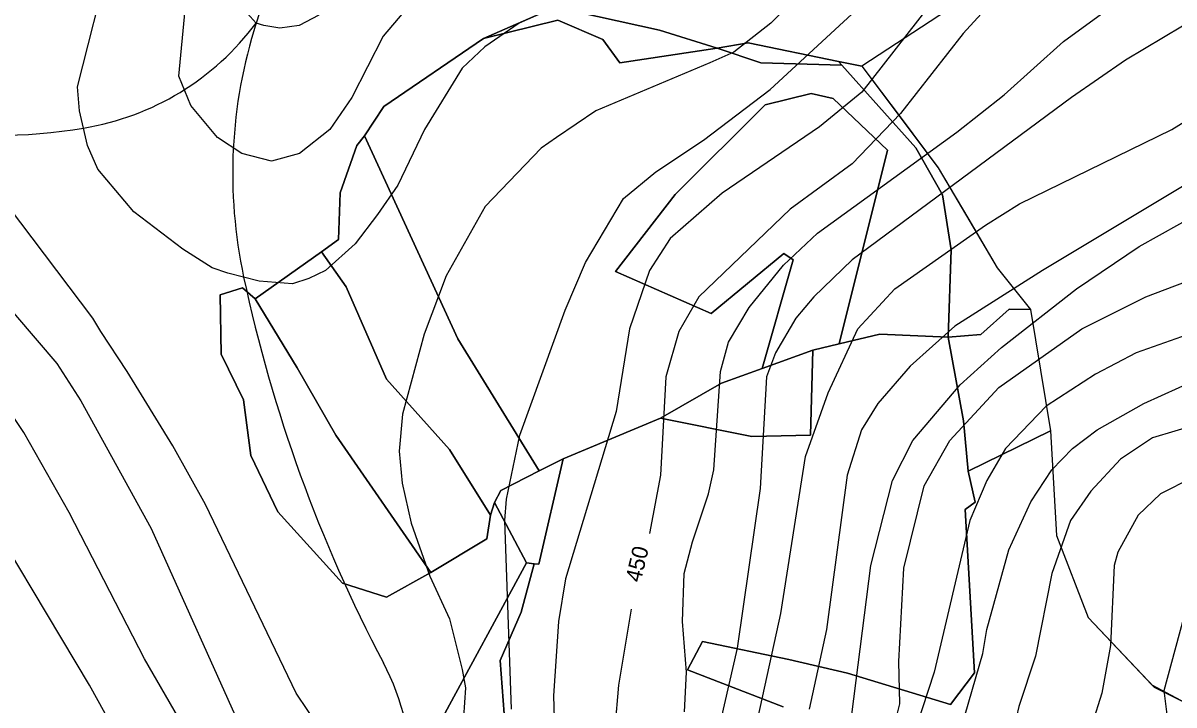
# Model space of a CAD drawing. Extents: x -510989 to -501240, y -1184665 to -1176098.
# Drawn here: x -502312.2 to -501879.7, y -1182611.4 to -1182355 of the extents above; entities that cross this region are included whole.
import ezdxf

# ---------------------------------------------------------------- set-up
doc = ezdxf.new("R2010")
doc.units = 0
for name, color, linetype in [('lesni_pozemek', 7, 'Continuous'), ('NAVRH_rozvodnice', 7, 'Continuous'), ('popis', 7, 'Continuous'), ('STAV_povodi', 7, 'Continuous'), ('STAV_zaplavove_uzemi', 7, 'Continuous'), ('vrstevnice_01', 7, 'Continuous'), ('vrstevnice_02', 7, 'Continuous'), ('vrstevnice_04', 7, 'Continuous')]:
    doc.layers.add(name, color=color, linetype=linetype)

msp = doc.modelspace()

# ---------------------------------------------------------------- linework, layer by layer
at = {"layer": 'lesni_pozemek'}
for points in [[(-501932.64, -1182328.99), (-501996.98, -1182371.22), (-502005.73, -1182369.47), (-502039.75, -1182362.48), (-502051.35, -1182364.42), (-502073.06, -1182357.69), (-502112.31, -1182349.04), (-502139.2, -1182360.77), (-502176.59, -1182386.41), (-502183.83, -1182397.36), (-502186.74, -1182401.05), (-502193.02, -1182418.89), (-502193.61, -1182436.34), (-502200.03, -1182441.07), (-502224.97, -1182458.64), (-502229.68, -1182454.58), (-502238.1, -1182457.21), (-502237.7, -1182479.52), (-502229.35, -1182496.65), (-502226.63, -1182517.65), (-502216.48, -1182538.78), (-502192.18, -1182565.65), (-502175.64, -1182570.84), (-502158.99, -1182561.57), (-502137.94, -1182548.87), (-502136.58, -1182540.02), (-502135.06, -1182535.31), (-502123.01, -1182557.99), (-502155.23, -1182617.34)], [(-502131.45, -1182614.77), (-502132.9, -1182594.72), (-502124.97, -1182576.49), (-502120.11, -1182558.35), (-502118.38, -1182558.48), (-502109.3, -1182518.8), (-502072.66, -1182503.5), (-502038.32, -1182510.46), (-502016.31, -1182509.91), (-502015.46, -1182477.99), (-502005.6, -1182475.64), (-501990.28, -1182471.96), (-501964.55, -1182473.13), (-501958.77, -1182504.57), (-501957.12, -1182523.5), (-501954.46, -1182535.16), (-501958.18, -1182537.95), (-501954.64, -1182599.25), (-501963.77, -1182611.26), (-502002.45, -1182599.47), (-502024.45, -1182594.28), (-502056.84, -1182587.47), (-502062.58, -1182598.22), (-502026.59, -1182612.11)], [(-502026.59, -1182612.11), (-502062.58, -1182598.22), (-502056.84, -1182587.47), (-502024.45, -1182594.28), (-502002.45, -1182599.47), (-501963.77, -1182611.26), (-501954.64, -1182599.25), (-501958.18, -1182537.95), (-501954.46, -1182535.16), (-501957.12, -1182523.5), (-501926.09, -1182508.32), (-501923.88, -1182547.71), (-501912.02, -1182578.54), (-501888.1, -1182603.83), (-501875.4, -1182610.6)], [(-502155.23, -1182617.34), (-502123.01, -1182557.99), (-502120.11, -1182558.35), (-502124.97, -1182576.49), (-502132.9, -1182594.72), (-502131.45, -1182614.77)]]:
    msp.add_lwpolyline(points, dxfattribs=at)
for points in [[(-502112.31, -1182349.04), (-502073.06, -1182357.69), (-502051.35, -1182364.42), (-502087.95, -1182369.96), (-502094.32, -1182361.16), (-502111.27, -1182353.99), (-502139.2, -1182360.77)], [(-502111.27, -1182353.99), (-502094.32, -1182361.16), (-502087.95, -1182369.96), (-502051.35, -1182364.42), (-502034.99, -1182369.96), (-502004.55, -1182370.79), (-501976.76, -1182401.93), (-501966.7, -1182419.61), (-501963.43, -1182440.3), (-501964.55, -1182473.13), (-501990.28, -1182471.96), (-502005.6, -1182475.64), (-501987.43, -1182402.8), (-502007.84, -1182383.33), (-502016.12, -1182381.52), (-502033.33, -1182385.73), (-502067.13, -1182419.48), (-502089.61, -1182448.47), (-502053.69, -1182464.15), (-502026.38, -1182441.62), (-502022.82, -1182444.08), (-502034.45, -1182484.83), (-502049.74, -1182490.35), (-502072.66, -1182503.5), (-502109.3, -1182518.8), (-502118.28, -1182523.4), (-502148.85, -1182473.73), (-502183.83, -1182397.36), (-502176.59, -1182386.41), (-502139.2, -1182360.77)], [(-502039.75, -1182362.48), (-502005.73, -1182369.47), (-502004.55, -1182370.79), (-502034.99, -1182369.96), (-502051.35, -1182364.42)], [(-502004.55, -1182370.79), (-502005.73, -1182369.47), (-501996.98, -1182371.22), (-501968.31, -1182409.43), (-501946.19, -1182447.06), (-501933.69, -1182462.7), (-501941.67, -1182462.61), (-501952.37, -1182472.16), (-501964.55, -1182473.13), (-501963.43, -1182440.3), (-501966.7, -1182419.61), (-501976.76, -1182401.93)], [(-502007.84, -1182383.33), (-501987.43, -1182402.8), (-502005.6, -1182475.64), (-502015.46, -1182477.99), (-502034.45, -1182484.83), (-502022.82, -1182444.08), (-502026.38, -1182441.62), (-502053.69, -1182464.15), (-502089.61, -1182448.47), (-502067.13, -1182419.48), (-502033.33, -1182385.73), (-502016.12, -1182381.52)], [(-502183.83, -1182397.36), (-502148.85, -1182473.73), (-502118.28, -1182523.4), (-502132.71, -1182530.79), (-502135.06, -1182535.31), (-502136.58, -1182540.02), (-502152.01, -1182515.32), (-502175.6, -1182488.95), (-502190.77, -1182454.14), (-502200.03, -1182441.07), (-502193.61, -1182436.34), (-502193.02, -1182418.89), (-502186.74, -1182401.05)], [(-502200.03, -1182441.07), (-502190.77, -1182454.14), (-502175.6, -1182488.95), (-502152.01, -1182515.32), (-502136.58, -1182540.02), (-502137.94, -1182548.87), (-502158.99, -1182561.57), (-502194.72, -1182509.96), (-502209.24, -1182484.6), (-502224.97, -1182458.64)], [(-502229.68, -1182454.58), (-502224.97, -1182458.64), (-502209.24, -1182484.6), (-502194.72, -1182509.96), (-502158.99, -1182561.57), (-502175.64, -1182570.84), (-502192.18, -1182565.65), (-502216.48, -1182538.78), (-502226.63, -1182517.65), (-502229.35, -1182496.65), (-502237.7, -1182479.52), (-502238.1, -1182457.21)], [(-501941.67, -1182462.61), (-501933.69, -1182462.7), (-501926.09, -1182508.32), (-501957.12, -1182523.5), (-501958.77, -1182504.57), (-501964.55, -1182473.13), (-501952.37, -1182472.16)], [(-502034.45, -1182484.83), (-502015.46, -1182477.99), (-502016.31, -1182509.91), (-502038.32, -1182510.46), (-502072.66, -1182503.5), (-502049.74, -1182490.35)], [(-502109.3, -1182518.8), (-502118.38, -1182558.48), (-502120.11, -1182558.35), (-502123.01, -1182557.99), (-502135.06, -1182535.31), (-502132.71, -1182530.79), (-502118.28, -1182523.4)]]:
    msp.add_lwpolyline(points, close=True, dxfattribs=at)
at = {"layer": 'NAVRH_rozvodnice'}
for centre, radius, start, end in [((-501574.03, -1182562.61), 682.88, 156.92827, 162.30076), ((-502305.75, -1182294.76), 101.07, 279.3061, 323.414), ((-502047.23, -1182411.6), 186.18, 162.3008, 192.06), ((-502324.16, -1182182.44), 214.89, 261.5582, 279.3061), ((-501676.12, -1182332.31), 565.66, 192.06, 207.7325), ((-502261.54, -1182640.09), 95.73, 359.4526, 27.7325)]:
    msp.add_arc(centre, radius, start, end, dxfattribs=at)
at = {"layer": 'popis'}
msp.add_lwpolyline([(-501872.47, -1182313.47), (-501880.61, -1182324.21), (-501888.75, -1182334.95), (-501898.71, -1182328.17), (-501932.64, -1182328.99), (-501996.98, -1182371.22), (-501982.65, -1182390.32), (-501968.31, -1182409.43), (-501957.25, -1182428.25), (-501946.19, -1182447.06), (-501933.69, -1182462.7), (-501929.89, -1182485.51), (-501926.09, -1182508.32), (-501923.88, -1182547.71), (-501912.02, -1182578.54), (-501887.22, -1182604.73), (-501875.4, -1182610.6)], dxfattribs=at)
at = {"layer": 'STAV_povodi'}
for centre, radius, start, end in [((-501574.03, -1182562.61), 682.88, 156.92827, 162.30076), ((-502047.23, -1182411.6), 186.18, 162.3008, 192.06), ((-501676.12, -1182332.31), 565.66, 192.06, 207.7325), ((-502261.54, -1182640.09), 95.73, 359.4526, 27.7325)]:
    msp.add_arc(centre, radius, start, end, dxfattribs=at)
at = {"layer": 'STAV_zaplavove_uzemi'}
for points in [[(-502723.47, -1180576.88), (-502750.97, -1180610.73), (-502772.12, -1180647.75), (-502783.76, -1180692.17), (-502790.11, -1180735.54), (-502816.55, -1180769.39), (-502838.76, -1180789.49), (-502880.02, -1180813.82), (-502947.71, -1180825.45), (-502980.5, -1180833.91), (-503008.01, -1180838.14), (-503027.04, -1180827.57), (-503058.78, -1180840.26), (-503097.92, -1180865.65), (-503133.88, -1180877.28), (-503224.85, -1180888.92), (-503331.68, -1180909.01), (-503349.66, -1180914.3), (-503380.34, -1180944.98), (-503395.15, -1180996.81), (-503404.67, -1181054.99), (-503414.18, -1181088.83), (-503405.74, -1181137.71), (-503341.21, -1181192.71), (-503275.63, -1181213.86), (-503238.61, -1181228.67), (-503221.69, -1181245.6), (-503229.09, -1181273.1), (-503244.96, -1181310.12), (-503251.3, -1181333.39), (-503243.9, -1181363.01), (-503246.02, -1181393.68), (-503244.96, -1181433.88), (-503251.3, -1181477.25), (-503261.88, -1181518.5), (-503269.29, -1181530.14), (-503299, -1181579.21), (-503326.93, -1181610.62), (-503351.36, -1181638.55), (-503381.61, -1181666.47), (-503397.91, -1181682.76), (-503420.01, -1181721.16), (-503428.16, -1181736.28), (-503464.23, -1181735.12), (-503497.97, -1181758.39), (-503482.84, -1181800.28), (-503460.74, -1181841), (-503407.53, -1181883.86), (-503369.52, -1181914.83), (-503348.4, -1181945.81), (-503334.32, -1181976.78), (-503286.45, -1182017.61), (-503224.5, -1182073.92), (-503185.08, -1182121.79), (-503159.74, -1182180.92), (-503125.16, -1182269.48), (-503118.18, -1182319.52), (-503118.18, -1182384.67), (-503122.84, -1182470.78), (-503133.31, -1182562.7), (-503147.27, -1182666.25), (-503152.24, -1182800.82), (-503140.98, -1182878.25), (-503110, -1182947.24), (-503050.82, -1183014.1), (-502950.75, -1183132.78), (-502862.33, -1183242.16), (-502789.02, -1183301.5), (-502594.33, -1183372.67), (-502552.52, -1183394.35), (-502521.54, -1183433.06), (-502481.28, -1183546.12), (-502442.56, -1183663.81), (-502399.2, -1183755.19), (-502318.67, -1183838.81), (-502270.66, -1183889.92), (-502173.29, -1183977.22)], [(-502250.32, -1184002.61), (-502355.07, -1183875.41), (-502442.37, -1183790.61), (-502477.29, -1183700.82), (-502532.16, -1183578.61), (-502567.08, -1183448.91), (-502626.05, -1183402.34), (-502705.41, -1183380.59), (-502814.2, -1183349.87), (-502882.03, -1183297.39), (-502931.95, -1183237.24), (-503042.02, -1183107.97), (-503139.64, -1183018.94), (-503222.14, -1182957.59), (-503308.56, -1182839.96), (-503316.24, -1182784.92), (-503330.32, -1182756.77), (-503348.24, -1182719.65), (-503334.16, -1182651.82), (-503323.92, -1182595.5), (-503313.68, -1182526.39), (-503294.1, -1182480.5), (-503251.86, -1182396.03), (-503229.34, -1182314.37), (-503216.1, -1182227.15), (-503242.43, -1182174.5), (-503271.86, -1182129.59), (-503287.34, -1182081.58), (-503343.88, -1182028.1), (-503361.79, -1182008.91), (-503396.35, -1181952.59), (-503442.43, -1181933.39), (-503497.46, -1181888.6), (-503525.62, -1181860.44), (-503528.18, -1181837.4), (-503548.66, -1181767.01), (-503558.9, -1181729.89), (-503576.82, -1181682.53), (-503578.1, -1181621.1), (-503567.86, -1181572.46), (-503552.5, -1181536.63), (-503538.04, -1181458.36), (-503518.33, -1181411.9), (-503509.88, -1181341.51), (-503497.21, -1181207.63), (-503499.77, -1181097.56), (-503498.02, -1181031.35), (-503510.82, -1180970.85), (-503549.22, -1180952.23), (-503571.32, -1180940.6), (-503605.07, -1180937.11), (-503651.61, -1180939.44), (-503671.39, -1180917.33), (-503679.53, -1180892.89), (-503713.27, -1180871.95), (-503727.24, -1180859.15), (-503734.22, -1180833.55), (-503728.4, -1180799.81), (-503741.2, -1180770.72), (-503722.82, -1180725.17), (-503721.54, -1180703.41), (-503731.78, -1180697.01), (-503767.61, -1180699.57), (-503790.65, -1180697.01), (-503817.53, -1180697.01), (-503861.04, -1180686.77), (-503889.2, -1180675.25), (-503900.72, -1180668.85), (-503953.2, -1180679.09), (-503997.99, -1180697.01), (-504063.27, -1180722.61), (-504109.34, -1180749.49), (-504142.62, -1180776.36), (-504177.18, -1180796.84), (-504211.73, -1180817.32), (-504414.98, -1180961.5), (-504472.7, -1180998.11), (-504544.51, -1181068.5), (-504600.82, -1181143.12), (-504621.94, -1181196.62), (-504641.65, -1181267.01), (-504660.25, -1181350.62), (-504634.7, -1181398.32), (-504617.66, -1181447.72), (-504600.62, -1181492.01), (-504587, -1181548.23), (-504592.11, -1181628.29), (-504569.96, -1181682.81), (-504568.26, -1181664.07), (-504554.63, -1181621.48), (-504547.82, -1181597.63)], [(-502765.18, -1180820.83), (-502819.12, -1180854.68), (-502855.09, -1180856.79), (-502878.36, -1180851.5), (-502911.15, -1180848.33), (-502954.52, -1180870.54), (-502984.14, -1180869.48), (-503005.29, -1180861.02), (-503048.66, -1180872.66), (-503074.04, -1180895.93), (-503100.49, -1180910.74), (-503124.82, -1180934.01), (-503148.09, -1180961.51), (-503167.13, -1180991.13), (-503214.18, -1181039.04), (-503223.14, -1181058.24), (-503224.42, -1181086.39), (-503233.38, -1181129.91), (-503224.42, -1181152.95), (-503210.34, -1181174.71), (-503189.86, -1181187.51), (-503177.06, -1181216.94), (-503187.3, -1181265.58), (-503182.09, -1181326.92), (-503202.22, -1181367.18), (-503223.9, -1181396.6), (-503227, -1181422.93), (-503244.04, -1181475.59), (-503248.68, -1181509.66), (-503278.16, -1181558.16), (-503308.83, -1181601.52), (-503351.14, -1181645.95), (-503365.95, -1181659.7), (-503395.57, -1181685.09), (-503411.43, -1181722.11), (-503422.01, -1181739.03), (-503437.88, -1181747.49), (-503460.09, -1181743.26), (-503481.25, -1181748.55), (-503492.88, -1181761.25), (-503472.79, -1181803.56), (-503443.17, -1181840.58), (-503413.55, -1181857.5), (-503278.84, -1181941.97), (-503242.23, -1181977.17), (-503180.29, -1182027.85), (-503125.38, -1182098.25), (-503088.78, -1182167.23), (-503075.54, -1182217), (-503114.26, -1182162.8), (-503152.97, -1182091.56), (-503197.89, -1182048.2), (-503210.28, -1182032.71), (-503231.96, -1182021.87), (-503259.83, -1182017.22), (-503266.03, -1182021.87), (-503224.21, -1182048.2), (-503199.43, -1182076.07), (-503157.62, -1182114.79), (-503135.94, -1182159.7), (-503118.9, -1182207.71), (-503111.16, -1182251.07), (-503108.24, -1182409.43), (-503115.92, -1182478.55), (-503128.72, -1182603.98), (-503131.28, -1182696.13), (-503104.4, -1182780.6), (-503071.45, -1182869.91), (-503052.71, -1182886.94), (-502977.76, -1182944.86), (-502838.07, -1183047.07), (-502664.31, -1183174.84), (-502563.8, -1183270.24), (-502485.44, -1183353.71), (-502446.26, -1183432.07), (-502383.48, -1183571.46), (-502315.46, -1183658.04), (-502253.62, -1183724), (-502158.8, -1183808.51), (-502045.43, -1183923.94), (-501930, -1184016.7), (-501793.89, -1184089.91), (-501746.5, -1184127.32), (-501709.09, -1184197.15)], [(-502226.81, -1183999.33), (-502311.75, -1183908.57), (-502419.96, -1183792.22), (-502451.37, -1183739.86), (-502483.95, -1183647.94), (-502521.19, -1183547.88), (-502550.27, -1183461.78), (-502572.38, -1183429.2), (-502656.85, -1183386.44), (-502768.21, -1183357), (-502834.76, -1183325), (-502889.79, -1183272.53), (-502938.43, -1183213.65), (-503042.23, -1183094.94), (-503121.07, -1183000.61), (-503188.65, -1182909.1), (-503198.5, -1182830.26), (-503192.9, -1182654.04), (-503169.63, -1182457.41), (-503165.02, -1182331.94), (-503174.64, -1182244.43), (-503211.18, -1182165.58), (-503248.68, -1182104.04), (-503298.6, -1182058.14), (-503358.04, -1182010.06), (-503388.64, -1181959.36), (-503422.73, -1181920.9), (-503472.56, -1181875.44), (-503525.05, -1181800.26), (-503528.23, -1181753.72), (-503520.82, -1181644.77), (-503514.48, -1181592.94), (-503470.14, -1181471.68), (-503458.61, -1181430.33), (-503465.34, -1181377.45), (-503493.67, -1181297.01), (-503493.67, -1181272.57), (-503489.02, -1181233.01), (-503455.28, -1181146.91), (-503458.77, -1181102.69), (-503461.1, -1181050.33), (-503461.1, -1181016.59), (-503465.75, -1180995.65), (-503478.55, -1180979.36)]]:
    msp.add_spline(points, degree=3, dxfattribs=at)
at = {"layer": 'vrstevnice_01'}
for points in [[(-501982.81, -1182611), (-501983.09, -1182595), (-501981.19, -1182560), (-501973.59, -1182529), (-501964, -1182512), (-501945.5, -1182492), (-501914.41, -1182470), (-501890.31, -1182458), (-501821.91, -1182432), (-501798.69, -1182421), (-501709.91, -1182357), (-501693.31, -1182343), (-501677.19, -1182326), (-501661.09, -1182302), (-501652.19, -1182275), (-501649, -1182254), (-501649.91, -1182243), (-501654.81, -1182228), (-501659.41, -1182219), (-501667.81, -1182207), (-501678.41, -1182194), (-501696.81, -1182178), (-501749.31, -1182136)], [(-501884.81, -1182146), (-501862.5, -1182176), (-501852.31, -1182194), (-501842.91, -1182218), (-501840.09, -1182231), (-501839.81, -1182247), (-501842.09, -1182263), (-501849.91, -1182279), (-501865.09, -1182293), (-501878.59, -1182303), (-501906.41, -1182316), (-501928, -1182328), (-501939.91, -1182338), (-501959, -1182359), (-501982.5, -1182389), (-502000.69, -1182408), (-502023.91, -1182425), (-502058.31, -1182458), (-502065.81, -1182471), (-502070.69, -1182488), (-502072.69, -1182525), (-502076.8, -1182546.93)], [(-502128.69, -1182613), (-502131.19, -1182542), (-502130.5, -1182534), (-502125.5, -1182510), (-502108.5, -1182463), (-502100.91, -1182445), (-502086.59, -1182421), (-502074.41, -1182411), (-502056.5, -1182399), (-502031.5, -1182380), (-501976.31, -1182329), (-501938.09, -1182300), (-501926.59, -1182290), (-501915.41, -1182277), (-501905.5, -1182262), (-501901.19, -1182253), (-501895.41, -1182226), (-501895.41, -1182213), (-501900, -1182190), (-501908.69, -1182170)], [(-502114.41, -1182350), (-502125.81, -1182355), (-502138.69, -1182364), (-502147.19, -1182372), (-502161.31, -1182395), (-502171.41, -1182416), (-502179, -1182427), (-502187.41, -1182438), (-502198.5, -1182448), (-502204.81, -1182451), (-502211, -1182453), (-502223.41, -1182452), (-502235.19, -1182449), (-502241.09, -1182447), (-502252.09, -1182440), (-502270.5, -1182426), (-502284.09, -1182410), (-502287.91, -1182401), (-502290.91, -1182388), (-502291.69, -1182379), (-502279.59, -1182331)], [(-501848, -1182339), (-501898, -1182369), (-501918.19, -1182383), (-502000.69, -1182444), (-502015, -1182458), (-502021.81, -1182466), (-502029.41, -1182479), (-502032.81, -1182488), (-502035.19, -1182530), (-502043.81, -1182590), (-502053.31, -1182631)], [(-502201, -1182352), (-502208.41, -1182356), (-502215.69, -1182357), (-502221.69, -1182356), (-502224.59, -1182355), (-502229.09, -1182350)], [(-501845.91, -1182398), (-501929.19, -1182448), (-501962.09, -1182469), (-501978.91, -1182484), (-501991, -1182498), (-501997.09, -1182508), (-502002.5, -1182525), (-502010.31, -1182583), (-502016.81, -1182613)], [(-502338.09, -1182438), (-502299.5, -1182483), (-502290.5, -1182497), (-502264.09, -1182545), (-502228.59, -1182624)], [(-501908.31, -1182681), (-501913.59, -1182677), (-501940.09, -1182668), (-501954.91, -1182660), (-501960.09, -1182656), (-501963.91, -1182650), (-501965, -1182643), (-501963.69, -1182634), (-501951.59, -1182592), (-501950.09, -1182583), (-501941.81, -1182553), (-501933.59, -1182535), (-501925.69, -1182523), (-501917.91, -1182515), (-501908.59, -1182508), (-501891.09, -1182498), (-501871.19, -1182489)], [(-502272.81, -1182630), (-502287.19, -1182604), (-502335, -1182524)], [(-501872.91, -1182526), (-501884.81, -1182532), (-501893.19, -1182540), (-501900.81, -1182554), (-501902.19, -1182559), (-501903.59, -1182589), (-501906.91, -1182607), (-501914.09, -1182630), (-501913.59, -1182636), (-501910.19, -1182642), (-501905.41, -1182645), (-501893.59, -1182648), (-501868.81, -1182648)], [(-502083.73, -1182575.41), (-502088.5, -1182604), (-502089.81, -1182620)], [(-501981.09, -1183087), (-501947.5, -1183035), (-501930.19, -1183004), (-501924.91, -1182989), (-501919.41, -1182968), (-501910.09, -1182895), (-501910.19, -1182873), (-501915.09, -1182853), (-501933.31, -1182818), (-501939.19, -1182798), (-501939.31, -1182781), (-501928.59, -1182746), (-501928.91, -1182737), (-501930.69, -1182730), (-501934.69, -1182724), (-501942.41, -1182716), (-501986.91, -1182681), (-501999.31, -1182668), (-502003.5, -1182658), (-502002.31, -1182650), (-501999.5, -1182643), (-501986.31, -1182625), (-501982.81, -1182611)]]:
    msp.add_lwpolyline(points, dxfattribs=at)
at = {"layer": 'vrstevnice_02'}
for points in [[(-501944.5, -1182477), (-501916.41, -1182455), (-501892.81, -1182439), (-501862.31, -1182422), (-501817.31, -1182400), (-501787.59, -1182383), (-501759.81, -1182363), (-501722.19, -1182332), (-501697.81, -1182307), (-501681, -1182280), (-501675, -1182259), (-501675.19, -1182248), (-501680, -1182233), (-501686.31, -1182223), (-501696.81, -1182213), (-501742.81, -1182173), (-501794.09, -1182124)], [(-501878.69, -1182281), (-501899.31, -1182298), (-501934.31, -1182317), (-501956.09, -1182332), (-501972.09, -1182349), (-501997, -1182381), (-502012.91, -1182394), (-502049.5, -1182419), (-502069.09, -1182436), (-502076.81, -1182448), (-502084.31, -1182470), (-502089.31, -1182501), (-502108.31, -1182564), (-502111, -1182580), (-502112.91, -1182608), (-502111.81, -1182646)], [(-502163.5, -1182344), (-502176.91, -1182360), (-502188.59, -1182383), (-502196.91, -1182395), (-502208.31, -1182404), (-502218.81, -1182407), (-502230, -1182404), (-502239.09, -1182398), (-502249.19, -1182386), (-502253.69, -1182375), (-502248.91, -1182325)], [(-502063.69, -1182614), (-502062.91, -1182599), (-502064.41, -1182580), (-502063.81, -1182562), (-502060.69, -1182550), (-502054.69, -1182532), (-502052.59, -1182523), (-502050.19, -1182486), (-502047.09, -1182475), (-502039.31, -1182462), (-502026.5, -1182446), (-502013.69, -1182434), (-501961.31, -1182396), (-501943.59, -1182382), (-501921.31, -1182362), (-501874.81, -1182328)], [(-502013, -1182337), (-502031.19, -1182355), (-502045.09, -1182366), (-502054.09, -1182370), (-502096.91, -1182388), (-502111.81, -1182398), (-502117.5, -1182402), (-502138.59, -1182424), (-502153.19, -1182450), (-502161.41, -1182472), (-502169.59, -1182502), (-502170.81, -1182516), (-502169.69, -1182528), (-502166.31, -1182543), (-502159.31, -1182563), (-502152, -1182579), (-502147.19, -1182598), (-502146, -1182605), (-502146.69, -1182616)], [(-502036.91, -1182620), (-502027.5, -1182577), (-502018.19, -1182518), (-502009.69, -1182494), (-501998.5, -1182470), (-501984.59, -1182455), (-501950.59, -1182431), (-501937.81, -1182423), (-501880.59, -1182395), (-501849.81, -1182376)], [(-502192.09, -1182633), (-502209.5, -1182607), (-502243.59, -1182536), (-502255.91, -1182514), (-502273, -1182486), (-502283, -1182471), (-502286, -1182466), (-502317.59, -1182424)], [(-501868.41, -1182470), (-501894, -1182479), (-501909.19, -1182487), (-501927.81, -1182499), (-501943.09, -1182515), (-501950.09, -1182527), (-501956.41, -1182542), (-501969.81, -1182599), (-501983.19, -1182640)], [(-502000.81, -1182615), (-501993.69, -1182559), (-501985.5, -1182527), (-501977.91, -1182512), (-501960.09, -1182491), (-501944.5, -1182477)], [(-502219.19, -1182676), (-502266.59, -1182594), (-502294.81, -1182539), (-502311.91, -1182509), (-502330.5, -1182481)], [(-501871.09, -1182506), (-501887.81, -1182511), (-501899.81, -1182519), (-501911, -1182531), (-501918.59, -1182542), (-501925.59, -1182562), (-501931.81, -1182593), (-501938, -1182612), (-501941.5, -1182627), (-501941.59, -1182634), (-501937.59, -1182644), (-501932.41, -1182650), (-501926.69, -1182653), (-501914.81, -1182658), (-501887.31, -1182666), (-501873.5, -1182673)], [(-501878.91, -1182623), (-501882.19, -1182616), (-501883.41, -1182606), (-501873.19, -1182568)]]:
    msp.add_lwpolyline(points, dxfattribs=at)

# ---------------------------------------------------------------- texts
at = {"layer": 'vrstevnice_04'}
msp.add_text('450', height=6, rotation=76.6022, dxfattribs=at).set_placement((-502080.13, -1182565.56))

doc.saveas('drawing.dxf')
